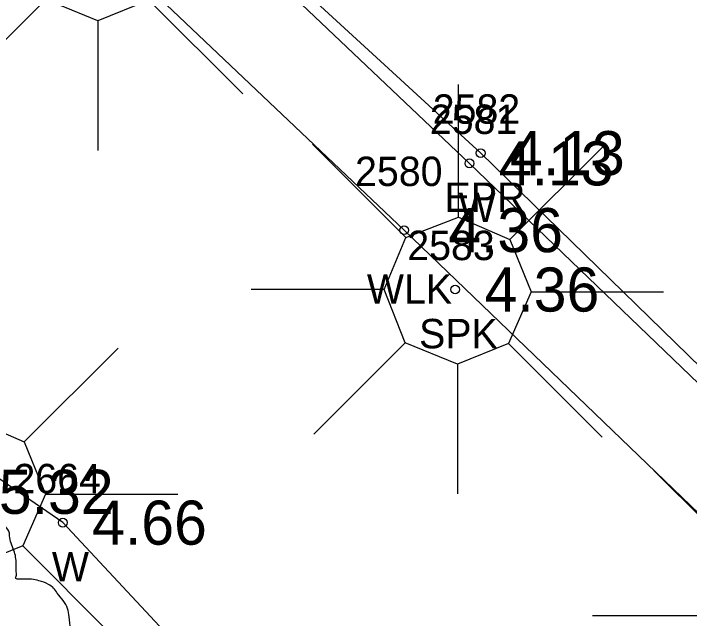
# Model space of a CAD drawing. Extents: x 2608598 to 2610682, y 641451 to 643526.
# Drawn here: x 2610119.19 to 2610142.19, y 642070.09 to 642090.67 of the extents above; entities that cross this region are included whole.
import ezdxf

# ---------------------------------------------------------------- set-up
doc = ezdxf.new("R2010")
doc.units = 0
for name, color, linetype in [('RD_EX_BldgApp', 7, 'Continuous'), ('RD_EX_BldgApp_txCode', 7, 'Continuous'), ('RD_EX_Misc', 7, 'Continuous'), ('RD_EX_Misc_txCode', 7, 'Continuous'), ('RD_EX_Road', 7, 'Continuous'), ('RD_EX_Road_txCode', 7, 'Continuous'), ('RD_EX_TX_BldgApp_ELEV', 7, 'Continuous'), ('RD_EX_TX_Misc_ELEV', 7, 'Continuous'), ('RD_EX_TX_Road_ELEV', 7, 'Continuous'), ('RD_EX_VEG', 7, 'Continuous'), ('RD_SMD_Locator', 7, 'Continuous')]:
    doc.layers.add(name, color=color, linetype=linetype)

msp = doc.modelspace()

# ---------------------------------------------------------------- linework, layer by layer
at = {"layer": 'RD_EX_BldgApp'}
for p, q in [((2610120.291, 642091.155), (2610117.173, 642088.038)), ((2610123.799, 642091.131), (2610126.991, 642087.939)), ((2610122.062, 642090.424), (2610122.062, 642086.013)), ((2610134.335, 642083.745), (2610134.335, 642088.254)), ((2610132.547, 642083.047), (2610129.365, 642086.229)), ((2610136.086, 642082.976), (2610139.281, 642086.172)), ((2610131.804, 642081.283), (2610127.282, 642081.283)), ((2610136.81, 642081.201), (2610141.306, 642081.201)), ((2610132.523, 642079.471), (2610129.406, 642076.354)), ((2610136.032, 642079.447), (2610139.224, 642076.255)), ((2610119.559, 642076.094), (2610122.755, 642079.29)), ((2610134.294, 642078.74), (2610134.294, 642074.329)), ((2610144.161, 642071.945), (2610140.978, 642075.127)), ((2610120.284, 642074.319), (2610124.78, 642074.319)), ((2610119.506, 642072.565), (2610122.697, 642069.373)), ((2610143.418, 642070.181), (2610138.896, 642070.181))]:
    msp.add_line(p, q, dxfattribs=at)
for points in [[(2610119.551, 642099.941), (2610134.705, 642085.572), (2610148.567, 642072.254), (2610138.223, 642058.218)], [(2610119.539, 642032.985), (2610125.556, 642041.329), (2610129.153, 642046.176), (2610131.221, 642048.284), (2610137.373, 642056.194), (2610138.092, 642057.602), (2610137.208, 642060.569), (2610134.6, 642063.19), (2610131.718, 642064.679), (2610129.964, 642065.077), (2610125.881, 642067.984), (2610120.868, 642073.349), (2610110.856, 642080.224), (2610108.66, 642082.981), (2610107.198, 642086.318), (2610106.665, 642087.897), (2610105.304, 642090.989)]]:
    msp.add_lwpolyline(points, dxfattribs=at)
for points in [[(2610120.315, 642094.731), (2610122.103, 642095.429), (2610123.853, 642094.66), (2610124.577, 642092.885), (2610123.799, 642091.131), (2610122.062, 642090.424), (2610120.291, 642091.155), (2610119.572, 642092.967)], [(2610132.547, 642083.047), (2610134.335, 642083.745), (2610136.086, 642082.976), (2610136.81, 642081.201), (2610136.032, 642079.447), (2610134.294, 642078.74), (2610132.523, 642079.471), (2610131.804, 642081.283)], [(2610116.021, 642076.165), (2610117.809, 642076.863), (2610119.559, 642076.094), (2610120.284, 642074.319), (2610119.506, 642072.565), (2610117.768, 642071.858), (2610115.997, 642072.589), (2610115.278, 642074.401)]]:
    msp.add_lwpolyline(points, close=True, dxfattribs=at)
at = {"layer": 'RD_EX_Misc'}
msp.add_lwpolyline([(2610099.903, 642104.401), (2610102.737, 642104.088), (2610106.788, 642103.479), (2610109.503, 642102.419), (2610114.982, 642099.42), (2610118.245, 642096.797), (2610132.484, 642083.3), (2610146.063, 642070.249)], dxfattribs=at)
at = {"layer": 'RD_EX_Road'}
msp.add_lwpolyline([(2609979.125, 642234.193), (2609992.401, 642221.664), (2610004.858, 642210.013), (2610027.001, 642188.802), (2610067.643, 642149.145), (2610070.798, 642146.186), (2610073.957, 642143.053), (2610116.512, 642103.007), (2610119.683, 642100.064), (2610135.088, 642085.919), (2610148.333, 642073.03), (2610165.14, 642055.61), (2610179.59, 642041.571), (2610196.49, 642024.706), (2610209.861, 642011.422), (2610228.388, 641994.056), (2610252.927, 641970.076), (2610256.351, 641966.743)], dxfattribs=at)
at = {"layer": 'RD_EX_VEG'}
msp.add_spline([(2610118.534, 642062.279), (2610118.459, 642062.454), (2610118.409, 642062.703), (2610118.484, 642062.678), (2610118.659, 642062.628), (2610118.934, 642062.503), (2610119.159, 642062.429), (2610119.483, 642062.454), (2610119.758, 642062.553), (2610120.208, 642062.828), (2610120.483, 642063.303), (2610120.758, 642063.703), (2610120.833, 642064.028), (2610120.783, 642064.253), (2610120.758, 642064.752), (2610120.558, 642065.002), (2610120.508, 642065.127), (2610120.408, 642065.527), (2610120.483, 642065.577), (2610120.758, 642065.627), (2610121.133, 642065.752), (2610121.408, 642065.877), (2610121.632, 642066.052), (2610121.707, 642066.277), (2610121.682, 642066.677), (2610121.732, 642067.076), (2610121.657, 642067.226), (2610121.557, 642067.376), (2610121.482, 642067.576), (2610121.333, 642067.726), (2610121.233, 642067.876), (2610121.133, 642067.976), (2610121.008, 642068.126), (2610120.833, 642068.251), (2610120.683, 642068.301), (2610120.633, 642068.451), (2610120.783, 642068.651), (2610120.833, 642068.751), (2610120.858, 642068.976), (2610121.083, 642069.325), (2610121.133, 642069.725), (2610121.083, 642070.15), (2610121.033, 642070.425), (2610120.883, 642070.7), (2610120.683, 642070.95), (2610120.558, 642071.125), (2610120.383, 642071.25), (2610120.058, 642071.375), (2610119.808, 642071.425), (2610119.458, 642071.425), (2610119.258, 642071.475), (2610119.283, 642071.525), (2610119.283, 642071.674), (2610119.283, 642071.949), (2610119.208, 642072.399), (2610119.059, 642072.899), (2610119.059, 642072.924), (2610118.959, 642073.174), (2610118.734, 642073.374), (2610118.559, 642073.474), (2610118.359, 642073.599), (2610118.109, 642073.624), (2610117.809, 642073.624), (2610117.534, 642073.574), (2610117.334, 642073.474), (2610117.159, 642073.349), (2610117.084, 642073.499), (2610116.984, 642073.799), (2610116.934, 642073.948), (2610116.785, 642074.123), (2610116.56, 642074.323), (2610116.11, 642074.448), (2610115.485, 642074.373), (2610115.185, 642074.173), (2610115.035, 642073.998), (2610114.985, 642074.123), (2610114.785, 642074.323), (2610114.685, 642074.498), (2610114.511, 642074.623), (2610114.361, 642074.723), (2610114.261, 642074.773)], degree=3, dxfattribs=at)
at = {"layer": 'RD_SMD_Locator'}
for centre in [(2610135.088, 642085.919), (2610134.705, 642085.572), (2610132.484, 642083.3), (2610134.221, 642081.28), (2610120.868, 642073.349)]:
    msp.add_circle(centre, 0.15, dxfattribs=at)

# ---------------------------------------------------------------- texts
at = {"layer": 'RD_EX_BldgApp_txCode'}
for s, p in [('2583', (2610132.591, 642082.28)), ('SPK', (2610132.993, 642079.28))]:
    msp.add_text(s, height=1, dxfattribs=at).set_placement(p)
at = {"layer": 'RD_EX_Misc_txCode'}
for s, p in [('2581', (2610133.359, 642086.572)), ('2580', (2610130.815, 642084.8)), ('W', (2610134.335, 642083.572)), ('WLK', (2610131.216, 642080.8)), ('2664', (2610119.191, 642074.349)), ('W', (2610120.498, 642071.349))]:
    msp.add_text(s, height=1, dxfattribs=at).set_placement(p)
at = {"layer": 'RD_EX_Road_txCode'}
for s, p in [('2582', (2610133.458, 642086.919)), ('EPR', (2610133.859, 642083.919))]:
    msp.add_text(s, height=1, dxfattribs=at).set_placement(p)
at = {"layer": 'RD_EX_TX_BldgApp_ELEV'}
for s, p in [('4.36', (2610135.221, 642080.53)), ('5.32', (2610118.695, 642073.649))]:
    msp.add_text(s, height=1.5, dxfattribs=at).set_placement(p)
at = {"layer": 'RD_EX_TX_Misc_ELEV'}
for s, p in [('4.13', (2610135.705, 642084.822)), ('4.36', (2610133.984, 642082.55)), ('4.66', (2610121.868, 642072.599))]:
    msp.add_text(s, height=1.5, dxfattribs=at).set_placement(p)
at = {"layer": 'RD_EX_TX_Road_ELEV'}
msp.add_text('4.13', height=1.5, dxfattribs=at).set_placement((2610136.088, 642085.169))

doc.saveas('drawing.dxf')
